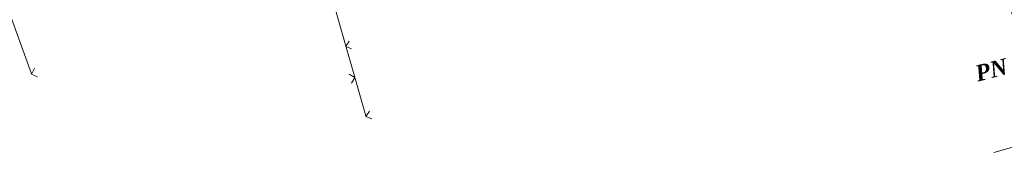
# Model space of a CAD drawing. Header units: millimetres. Extents: x 9396 to 25236, y 15106 to 31102.
# Tile 282 of 296: x 12016 to 12119, y 16838 to 16852. Entities that reach past the tile are written whole.
import ezdxf
from ezdxf.enums import TextEntityAlignment as Align

# ---------------------------------------------------------------- set-up
doc = ezdxf.new("R2010")
doc.units = ezdxf.units.MM
doc.layers.add('1001010', color=7, linetype='Continuous', lineweight=9, true_color=0x000000)
doc.layers.add('3000260', color=7, linetype='Continuous', lineweight=9, true_color=0x000000)
doc.styles.add('9', font='timesbi.ttf', dxfattribs={"height": 0.001693})

msp = doc.modelspace()

# ---------------------------------------------------------------- linework, layer by layer
at = {"layer": '1001010', "color": 253}
msp.add_polyline3d([(12113.08, 16853.59, 0), (12119.48, 16855.47, 0), (12123.81, 16839.86, 0), (12118.23, 16838.31, 0)], dxfattribs=at)
at = {"layer": '3000260', "color": 253}
for p, q in [((12042.41, 16875.81), (12052.02, 16842.16)), ((12009.46, 16867), (12016.75, 16846.61))]:
    msp.add_line(p, q, dxfattribs=at)
for points in [[(12050.28, 16850.06, 0), (12049.93, 16849.5, 0), (12050.52, 16849.23, 0)], [(12017.07, 16847.19, 0), (12016.77, 16846.56, 0), (12017.4, 16846.29, 0)], [(12050.25, 16846.55, 0), (12050.86, 16846.22, 0), (12050.51, 16845.63, 0)], [(12052.4, 16842.67, 0), (12052.04, 16842.1, 0), (12052.64, 16841.84, 0)]]:
    msp.add_polyline3d(points, dxfattribs=at)

# ---------------------------------------------------------------- texts
at = {"layer": '1001010', "color": 253, "style": '9'}
msp.add_text('PN', height=1.693, rotation=14.4, dxfattribs=at).set_placement((12116.33, 16846.59), align=Align.MIDDLE_LEFT)

doc.saveas('drawing.dxf')
